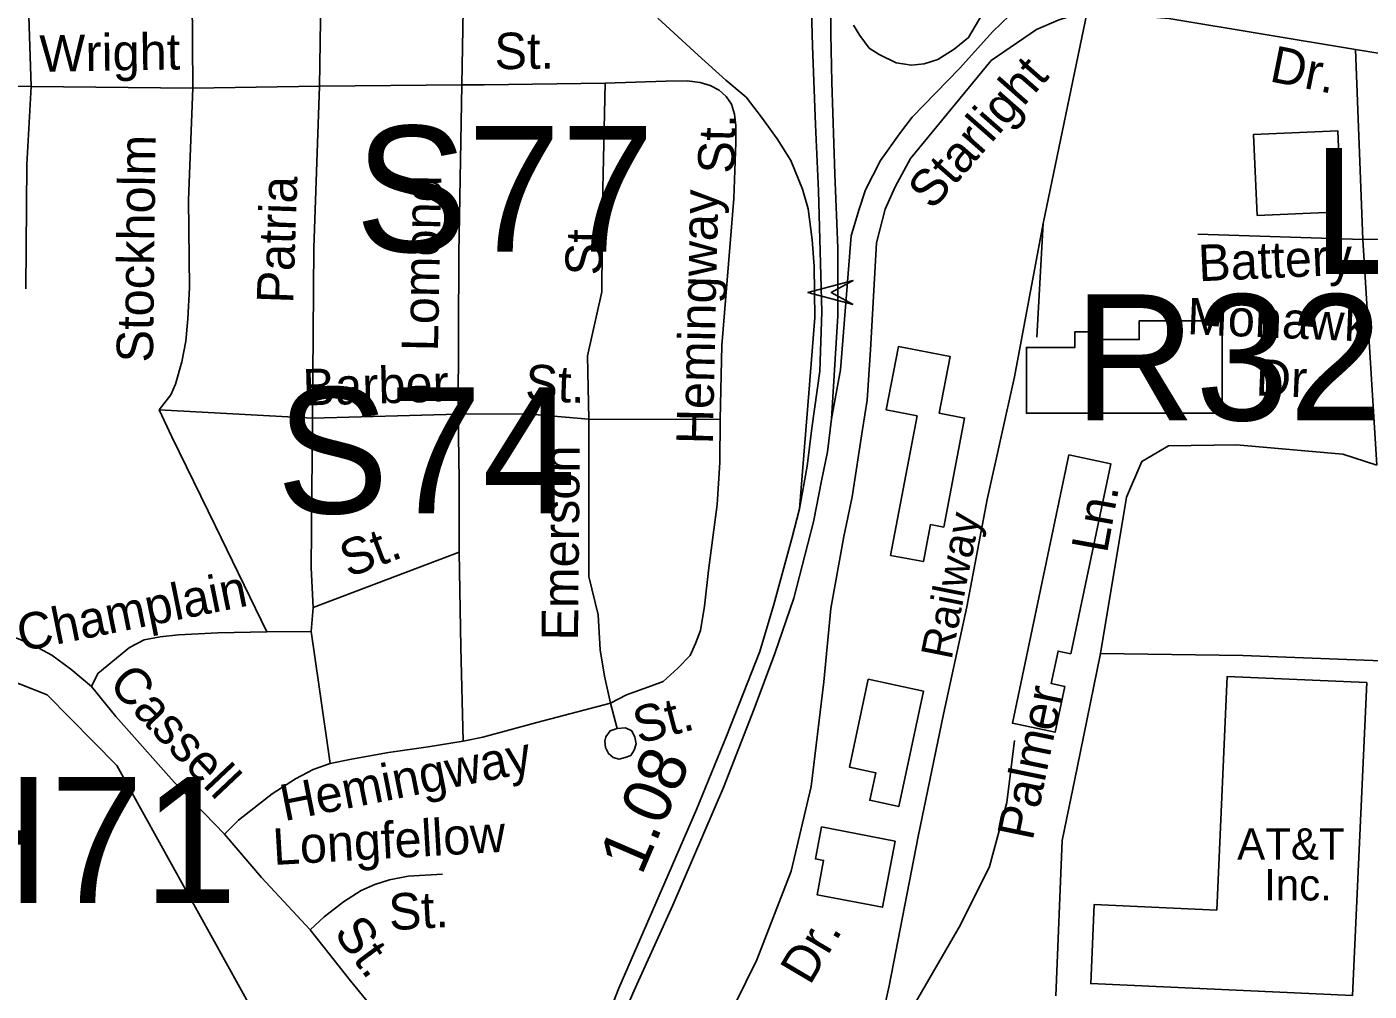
# Model space of a CAD drawing. Extents: x 1547597 to 1699558, y 810033 to 920809.
# Drawn here: x 1633863 to 1637363, y 841054 to 843568 of the extents above; entities that cross this region are included whole.
import ezdxf

# ---------------------------------------------------------------- set-up
doc = ezdxf.new("R2010")
doc.units = 0
for name, color, linetype in [('Exist Cultural Manufacturing Building Label', 7, 'Continuous'), ('Exist Cultural Warehouse Building Footprint', 7, 'Continuous'), ('Exist Hydrographic Creek Single Shore', 7, 'Continuous'), ('Exist Railroad Mainline', 7, 'Continuous'), ('Exist Railroad Mainline Label', 7, 'Continuous'), ('Exist Railroad Siding', 7, 'Continuous'), ('Exist Road Non-System Type 51', 7, 'Continuous'), ('Exist Road Non-System Type 51 Label', 7, 'Continuous'), ('Exist Road Primary Interstate Ramp 1 Lane Attributed', 7, 'Continuous'), ('Exist Road Primary Interstate Structure Cantilever Sign Number Label', 7, 'Continuous'), ('Exist Road Primary Interstate Structure Ovrhead Sign Attributed CELL', 7, 'Continuous'), ('Exist Road Primary Interstate Structure Ovrhead Sign Number Label', 7, 'Continuous'), ('Exist Road Primary US Divided Attributed', 7, 'Continuous'), ('Exist Road Primary US Mileage Hundredths English Label', 7, 'Continuous'), ('Exist Road Primary US Ramp 1 Lane  Attributed', 7, 'Continuous'), ('Exist Road Primary US Structure Non-Sys NCDOT Number Label', 7, 'Continuous'), ('Exist Road Primary US Structure RailRoad Number Label', 7, 'Continuous')]:
    doc.layers.add(name, color=color, linetype=linetype)

msp = doc.modelspace()

# ---------------------------------------------------------------- linework, layer by layer
at = {"layer": 'Exist Cultural Warehouse Building Footprint'}
for points in [[(1637070.2, 843075.7), (1637289.8, 843085.1), (1637280.7, 843296.7), (1637061.2, 843287.3)], [(1636979.5, 842560.4), (1636468.9, 842560.4), (1636468.9, 842732.1), (1636595.5, 842732.1), (1636595.5, 842773), (1636648.6, 842773), (1636648.6, 842752.6), (1636763, 842752.6), (1636763, 842801.6), (1636979.5, 842801.6)], [(1636183.9, 842554), (1636114.5, 842190.2), (1636200.3, 842173.8), (1636218.7, 842270.6), (1636253.4, 842264), (1636307.6, 842548.1), (1636241.6, 842560.7), (1636269.8, 842708.5), (1636135, 842734.3), (1636103.5, 842569.4)], [(1636579.4, 842451.8), (1636432.3, 841752.8), (1636543.7, 841729.3), (1636568.8, 841848.8), (1636533.8, 841856.2), (1636551.6, 841940.6), (1636584.5, 841933.7), (1636688.7, 842428.8)], [(1636056.6, 841867.4), (1636007.5, 841638.4), (1636075.9, 841623.8), (1636060.5, 841551.8), (1636135.8, 841535.6), (1636200.2, 841836.6)], [(1637356.2, 841858.5), (1636992.6, 841874.9), (1636965.2, 841265.9), (1636645.7, 841280.3), (1636636.4, 841074), (1637319.5, 841043.3)], [(1636126.6, 841445.7), (1635934.6, 841482.5), (1635918.6, 841399.1), (1635940, 841395), (1635922.9, 841305.8), (1636093.5, 841273.1)]]:
    msp.add_lwpolyline(points, close=True, dxfattribs=at)
at = {"layer": 'Exist Hydrographic Creek Single Shore'}
msp.add_lwpolyline([(1636408.9, 839747.7), (1636167.9, 839798.6), (1635717.9, 839788), (1635525.9, 839831.4), (1635285.9, 839983.9), (1635096.9, 840178.2), (1634669.9, 840725.2), (1634488.9, 840935.6), (1634096.9, 841642.8), (1633915.9, 841827), (1633500.9, 841989.7), (1633320.8, 842269.1), (1633263.8, 842401.6), (1633156.9, 842512.1)], dxfattribs=at)
at = {"layer": 'Exist Railroad Mainline'}
for points in [[(1636512.2, 843055.3), (1636626.5, 843602.4), (1636647.3, 843721.8), (1636670.3, 843829.5), (1636706.2, 844008.1), (1636775.1, 844332.9), (1636825.6, 844578.7), (1636882.1, 844857.7), (1636905.6, 845069), (1636943.4, 845297.4), (1637015.2, 845601.3)], [(1635919.3, 840057.7), (1635960, 840249.3), (1635993.5, 840493.6), (1636055.7, 840819.3), (1636110.8, 841068.4), (1636186.3, 841457.2), (1636252.4, 841776.4), (1636313.4, 842056.2), (1636366.9, 842335.4), (1636438, 842655.8), (1636512.2, 843055.3)]]:
    msp.add_lwpolyline(points, dxfattribs=at)
at = {"layer": 'Exist Railroad Siding'}
msp.add_line((1636512.2, 843055.3), (1636496.4, 842759.1), dxfattribs=at)
msp.add_lwpolyline([(1635993.5, 840493.6), (1636084.3, 840853), (1636185.4, 841035.2), (1636296.6, 841227.4), (1636372.4, 841379.2), (1636417.9, 841546.2), (1636438.2, 841708.1)], dxfattribs=at)
at = {"layer": 'Exist Road Non-System Type 51'}
for p, q in [((1634295.4, 843407.7), (1633874.2, 843411.9)), ((1634295.4, 843407.7), (1634625.2, 843412.6)), ((1634997.1, 843416.9), (1634625.2, 843412.6)), ((1634607.1, 842547.9), (1634207.5, 842569.2)), ((1634607.1, 842547.9), (1634987.1, 842558.6)), ((1635327.7, 842545.4), (1635670, 842544.3)), ((1634989.8, 842198.6), (1634608.8, 842054)), ((1634604.2, 841992.1), (1634608.8, 842054)), ((1634604.2, 841992.1), (1634488.3, 841991)), ((1635384.2, 841805.3), (1635401.7, 841739.1))]:
    msp.add_line(p, q, dxfattribs=at)
for points in [[(1633874.2, 843411.9), (1633864.8, 843674.7), (1633877.5, 844139.8)], [(1634636.2, 844108.4), (1634706.2, 844117.3), (1634768.2, 844124.9), (1634833.6, 844134.4), (1634894.2, 844141.7), (1634924.2, 844141.5), (1634944.5, 844138.1), (1634958, 844133.2), (1634970.1, 844125.2), (1634984, 844108.9), (1634991.8, 844088.9), (1634995.5, 844066.8), (1635000.8, 844042.7), (1635001.7, 843710.7), (1634997.1, 843416.9)], [(1634290.4, 844117.8), (1634293, 843765.7), (1634295.4, 843407.7)], [(1634636.2, 844108.4), (1634630.6, 843756.5), (1634625.2, 843412.6)], [(1635443.3, 840597.2), (1635563.1, 840780.2), (1635680.8, 840963.5), (1635765.5, 841136.1), (1635855.1, 841367.5), (1635907.5, 841587.5), (1635940.5, 841860.8), (1635959.2, 842051.4), (1635992.9, 842239), (1636014.4, 842343), (1636041.7, 842518.5), (1636053.2, 842594.5), (1636062.5, 842726.2), (1636078.3, 843004.6), (1636100.5, 843092.5), (1636126.4, 843150.6), (1636166.6, 843224.6), (1636377, 843480), (1636495.2, 843560.7), (1636551.9, 843585.1), (1636605.7, 843602.4), (1636633, 843606.7)], [(1636633, 843606.7), (1636840, 843589.8), (1637327.2, 843508.9)], [(1637327.2, 843508.9), (1637745, 843440.5)], [(1637327.2, 843508.9), (1637346.3, 843013.1)], [(1633874.2, 843411.9), (1633663.6, 843414.3), (1633582.7, 843398.7), (1633470.6, 843346.4)], [(1633860.2, 842884.7), (1633862.5, 843208.6), (1633874.2, 843411.9)], [(1634295.4, 843407.7), (1634284.2, 843116.4), (1634286.2, 842888.4), (1634282.6, 842806.8), (1634277, 842748.5), (1634266.5, 842694.7), (1634250.1, 842636.8), (1634237.7, 842609), (1634207.5, 842569.2)], [(1634625.2, 843412.6), (1634610.9, 842991.7), (1634607.1, 842547.9)], [(1634987.1, 842558.6), (1634988.6, 842976.4), (1634997.1, 843416.9)], [(1635370.4, 843421.1), (1635055.1, 843416.1), (1634997.1, 843416.9)], [(1635370.4, 843421.1), (1635363.6, 843105.2), (1635361.6, 842877.4), (1635324.2, 842710.4), (1635327.7, 842545.4)], [(1635670, 842544.3), (1635674.3, 842737.3), (1635705.7, 843120.3), (1635710.8, 843266.3), (1635711.3, 843310.3), (1635707.5, 843340.2), (1635699.7, 843366.4), (1635685.9, 843386.5), (1635668, 843402.6), (1635644.2, 843414.7), (1635618.4, 843423), (1635584.2, 843427.3), (1635528.4, 843425.9), (1635370.4, 843421.1)], [(1637346.3, 843013.1), (1636915.5, 843027.5)], [(1637760.3, 843015.5), (1637346.3, 843013.1)], [(1637346.3, 843013.1), (1637382.4, 842425.7)], [(1634207.5, 842569.2), (1634240.9, 842498.9), (1634354.8, 842266.1), (1634488.3, 841991)], [(1634608.8, 842054), (1634603.8, 842158), (1634607.1, 842547.9)], [(1635327.7, 842545.4), (1635165, 842559), (1634987.1, 842558.6)], [(1634989.8, 842198.6), (1634989.4, 842386.7), (1634987.1, 842558.6)], [(1635384.2, 841805.3), (1635368.8, 841875.5), (1635357.4, 841943.6), (1635352.3, 842035.5), (1635327.8, 842134.7), (1635327.6, 842342.6), (1635327.7, 842545.4)], [(1635670, 842544.3), (1635669.3, 842432), (1635662.1, 842322.9), (1635639.9, 842150.4), (1635629.8, 842057.8), (1635619.1, 841994.7), (1635606.2, 841960.9), (1635591.8, 841929.4), (1635560.2, 841896.4), (1635521.6, 841861.4), (1635491.5, 841849.8), (1635426, 841826.8), (1635384.2, 841805.3)], [(1637382.4, 842425.7), (1637294.2, 842454.1), (1637016.6, 842478.1), (1636839.5, 842475.7), (1636770.1, 842435), (1636729.4, 842341.6), (1636662.4, 841934.4)], [(1635000.6, 841705.7), (1634993.8, 841950.7), (1634989.8, 842198.6)], [(1634031.2, 841848.8), (1633977.6, 841893.3), (1633928, 841929.8), (1633882.2, 841954.1), (1633840.4, 841972.6), (1633766.6, 841997.1)], [(1634488.3, 841991), (1634360.4, 841988), (1634258.2, 841982.9), (1634210.5, 841978.3), (1634168.3, 841969.7), (1634130.1, 841950.1), (1634095.9, 841922.4), (1634047.5, 841882.7), (1634031.2, 841848.8)], [(1634653.2, 841647.7), (1634624.9, 841847.8), (1634604.2, 841992.1)], [(1636662.4, 841934.4), (1636600.8, 841636.5), (1636562.5, 841447.3), (1636545.8, 841042.6)], [(1636662.4, 841934.4), (1637033.3, 841929.6), (1637439.8, 841913.2)], [(1634031.2, 841848.8), (1634094.4, 841770.3), (1634247, 841599.1), (1634377.7, 841464)], [(1635384.2, 841805.3), (1635191.9, 841755), (1635051.6, 841716.2), (1635000.6, 841705.7)], [(1635401.7, 841739.1), (1635423.7, 841741.1), (1635439.6, 841733), (1635447.4, 841716.8), (1635451.3, 841698.7), (1635445.7, 841682.2), (1635437.1, 841669), (1635422.9, 841663.1), (1635406.8, 841659.2), (1635390.9, 841663.3), (1635379.1, 841673.4), (1635371.2, 841689.5), (1635369.4, 841705.6), (1635372.2, 841717.1), (1635383.5, 841733.3), (1635401.7, 841739.1)], [(1635000.6, 841705.7), (1634908.6, 841690.9), (1634805.3, 841676.4), (1634709.3, 841659.2), (1634653.2, 841647.7)], [(1634653.2, 841647.7), (1634609.1, 841632), (1634563.2, 841607.9), (1634502.5, 841568.9), (1634446.2, 841525.4), (1634414.1, 841499.7), (1634377.7, 841464)], [(1634601.4, 841214.1), (1634474.7, 841351), (1634377.7, 841464)], [(1634946.5, 841359.2), (1634856.6, 841354), (1634808.5, 841344.4), (1634770.3, 841332.7), (1634734.1, 841317.1), (1634687.9, 841287.4), (1634637.7, 841247.8), (1634601.4, 841214.1)], [(1635204, 840755.9), (1635165.2, 840782), (1635113.8, 840816.7), (1635065.6, 840847.3), (1634992.4, 840888.8), (1634898.8, 840933.7), (1634783.5, 840996.7), (1634761.6, 841014.7), (1634706.1, 841081.3), (1634650.7, 841151.7), (1634601.4, 841214.1)]]:
    msp.add_lwpolyline(points, dxfattribs=at)
at = {"layer": 'Exist Road Primary Interstate Ramp 1 Lane Attributed'}
msp.add_lwpolyline([(1636361, 843613.5), (1636317.9, 843540.3), (1636280.2, 843509.1), (1636237.9, 843482.5), (1636202.4, 843471.3), (1636169, 843468), (1636129, 843473.6), (1636084.7, 843495.3), (1636058.8, 843512.4), (1636034.6, 843544.7), (1636018, 843571.9)], dxfattribs=at)
at = {"layer": 'Exist Road Primary Interstate Structure Ovrhead Sign Attributed CELL'}
msp.add_lwpolyline([(1636016.7, 842843.6), (1635899, 842875.1), (1636016.7, 842906.7), (1635959.9, 842875.1)], close=True, dxfattribs=at)
at = {"layer": 'Exist Road Primary US Divided Attributed'}
for points in [[(1635967.8, 843959.3), (1635941.3, 843866.1), (1635933.4, 843820.1), (1635911.8, 843711.1), (1635907.5, 843642.9), (1635911.1, 843518), (1635919, 843312.5), (1635926.9, 843140.4), (1635935.5, 842824.5), (1635929.8, 842670.2), (1635909.7, 842521.4), (1635897.5, 842422.3), (1635877.4, 842311.5)], [(1635960.6, 842546.1), (1635977.1, 842814.5), (1635977.1, 842991.1), (1635969.1, 843183.8), (1635961.2, 843423.6), (1635958.7, 843548.7), (1635959, 843668.2), (1635961.3, 843717.1), (1635961.3, 843748.2), (1635964.6, 843797.2), (1636005.8, 843947.1)], [(1635305.4, 840707.9), (1635374.1, 840882.6), (1635406.3, 840966.1), (1635452.9, 841072.2), (1635547.2, 841278.5), (1635679.3, 841585.6), (1635759.3, 841790.3), (1635813.1, 841934.4), (1635862.4, 842078.5), (1635913.6, 842277.6), (1635934.7, 842384.3), (1635950.2, 842459.9), (1635960.6, 842546.1)], [(1635877.4, 842311.5), (1635857.1, 842234.3), (1635810.2, 842061.8), (1635773.7, 841939.3), (1635686.8, 841718.7), (1635608.7, 841528), (1635535, 841357.2), (1635406.3, 841062.2), (1635366.3, 840959.3), (1635340.8, 840899.3), (1635262.2, 840718.5)]]:
    msp.add_lwpolyline(points, dxfattribs=at)
at = {"layer": 'Exist Road Primary US Ramp 1 Lane  Attributed'}
for points in [[(1635960.6, 842546.1), (1635984.3, 842673.5), (1636012.3, 843022.6), (1636031.7, 843090), (1636049.6, 843143.1), (1636088.4, 843219.5), (1636137.9, 843289.1), (1636170.9, 843332.5), (1636294.6, 843459.1), (1636381.3, 843555.9), (1636446.3, 843618.1), (1636502.8, 843662.4), (1636556.5, 843713.2), (1636637.2, 843737.4), (1636717.8, 843757.6), (1636930.1, 843749.3)], [(1635508.1, 843590.5), (1635612.9, 843493.7), (1635685.5, 843429.1), (1635737.9, 843384.7), (1635778.2, 843332.3), (1635818.6, 843275.8), (1635854.9, 843219.3), (1635885.3, 843144.9), (1635899.6, 843093.2), (1635910.4, 843012.2), (1635915.4, 842944), (1635916.9, 842809.8), (1635901.8, 842613.2), (1635877.4, 842311.5)]]:
    msp.add_lwpolyline(points, dxfattribs=at)

# ---------------------------------------------------------------- texts
at = {"layer": 'Exist Cultural Manufacturing Building Label'}
for s, p in [('AT&T', (1637018.4, 841397.1)), ('Inc.', (1637088.7, 841290.8))]:
    msp.add_text(s, height=82.02, dxfattribs=at).set_placement(p)
at = {"layer": 'Exist Railroad Mainline Label'}
msp.add_text('Railway', height=82.02, rotation=78.7866, dxfattribs=at).set_placement((1636273.5, 841916))
at = {"layer": 'Exist Road Non-System Type 51 Label'}
for s, rotation, p in [('Wright', 0.9075, (1633896.2, 843450.6)), ('St.', 0.6551, (1635082.3, 843457)), ('Dr.', 348.7315, (1637100, 843426.2)), ('Starlight', 48.7367, (1636223.4, 843087.4)), ('St.', 88.7222, (1635706.9, 843184.3)), ('Stockholm', 89.302, (1634191.2, 842692.5)), ('Patria', 88.047, (1634556.7, 842845.5)), ('Lomond', 88.8884, (1634934.4, 842721.3)), ('Hemingway', 88.7222, (1635651, 842478.9)), ('St.', 89.4902, (1635361.7, 842919.4)), ('Battery', 2.5814, (1636918.7, 842904.3)), ('Mohawk', 357.6524, (1636886.8, 842766.7)), ('Barber', 1.6112, (1634582.8, 842580.6)), ('St.', 357.7782, (1635161, 842593.2)), ('Dr.', 357.6524, (1637065.3, 842607.1)), ('Emerson', 89.4902, (1635299.6, 841967.9)), ('Ln.', 79.7626, (1636679, 842193.5)), ('St.', 20.7784, (1634701.4, 842131.4)), ('Champlain', 11.4504, (1633847.7, 841939)), ('Cassell', 313.3856, (1634072, 841851.6)), ('Palmer', 78.389, (1636484.9, 841444.6)), ('St.', 14.6628, (1635457.9, 841698.4)), ('Hemingway', 11.2438, (1634533.6, 841497.2)), ('Longfellow', 3.2939, (1634506.2, 841383.1)), ('St.', 3.2939, (1634808.8, 841212.9)), ('St.', 306.5921, (1634660.5, 841205.8)), ('Dr.', 59.371, (1635904.2, 841067.3))]:
    msp.add_text(s, height=95, rotation=rotation, dxfattribs=at).set_placement(p)
at = {"layer": 'Exist Road Primary Interstate Structure Cantilever Sign Number Label'}
msp.add_text('L520', height=328.08, dxfattribs=at).set_placement((1637214.4, 842923.6))
at = {"layer": 'Exist Road Primary Interstate Structure Ovrhead Sign Number Label'}
for s, p in [('S77', (1634718.5, 842981.3)), ('S74', (1634513.4, 842299.7))]:
    msp.add_text(s, height=328.08, dxfattribs=at).set_placement(p)
at = {"layer": 'Exist Road Primary US Mileage Hundredths English Label'}
msp.add_text('1.08', height=125, rotation=66.6816, dxfattribs=at).set_placement((1635465.4, 841353.5))
at = {"layer": 'Exist Road Primary US Structure Non-Sys NCDOT Number Label'}
msp.add_text('H71', height=328.08, dxfattribs=at).set_placement((1633605.9, 841284.5))
at = {"layer": 'Exist Road Primary US Structure RailRoad Number Label'}
msp.add_text('R325', height=328.08, dxfattribs=at).set_placement((1636592.5, 842542.2))

doc.saveas('drawing.dxf')
